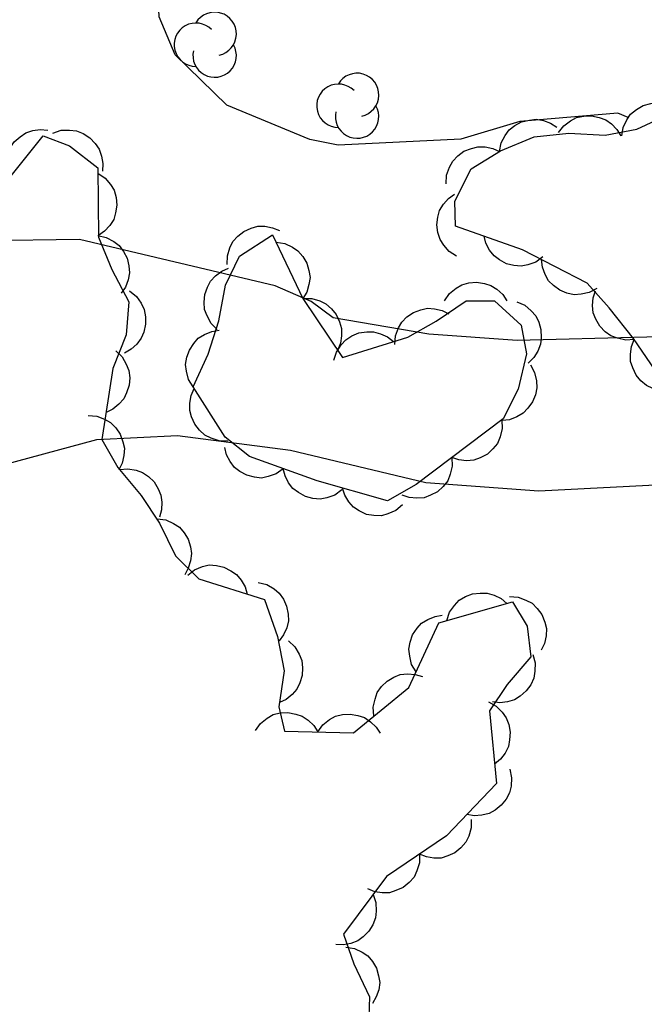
# Model space of a CAD drawing. Extents: x 336540 to 340074, y 5572036 to 5573747.
# Drawn here: x 337735.99 to 337766.07, y 5573446.71 to 5573494.15 of the extents above; entities that cross this region are included whole.
import ezdxf

# ---------------------------------------------------------------- set-up
doc = ezdxf.new("R2010")
doc.units = 0
doc.layers.add('Niveau 2', color=7, linetype='Continuous')
doc.layers.add('Niveau 44', color=7, linetype='Continuous')

msp = doc.modelspace()

# ---------------------------------------------------------------- linework, layer by layer
at = {"layer": 'Niveau 2'}
for points in [[(337765.29, 5573489.44), (337764.79, 5573489.64), (337760.08, 5573489.24), (337757.24, 5573488.4), (337751.32, 5573488.11), (337749.96, 5573488.38), (337745.97, 5573490.04), (337743.48, 5573492.45), (337742.7, 5573494.28), (337742.56, 5573497.32), (337742.75, 5573500.22), (337740.96, 5573502.17), (337739.76, 5573502.61), (337736.35, 5573502.96), (337733.76, 5573503.82)], [(337812.18, 5573476.65), (337808.34, 5573475.58), (337804.46, 5573475.38), (337796.05, 5573477.51), (337793.5, 5573477.72), (337789.21, 5573479.03), (337784.77, 5573479.46), (337780.89, 5573479.26), (337776.13, 5573479.88), (337774.1, 5573479.79), (337772.44, 5573479.02), (337759.94, 5573478.7), (337755.69, 5573479), (337751.08, 5573479.78), (337750.03, 5573480.57), (337748.29, 5573481.33), (337738.87, 5573483.56), (337729.9, 5573483.43)], [(337732.03, 5573471.85), (337739.7, 5573473.93), (337743.59, 5573474.12), (337749.03, 5573473.41), (337755.55, 5573471.86), (337760.99, 5573471.46), (337789.67, 5573472.93), (337801.56, 5573472.36), (337813.2, 5573473.13), (337819.89, 5573471.44), (337832.69, 5573469.23), (337838.83, 5573468.35), (337847.86, 5573467.45), (337857.31, 5573467.94)]]:
    msp.add_lwpolyline(points, dxfattribs=at)
at = {"layer": 'Niveau 44'}
for points in [[(337764.98, 5573488.55), (337765.05, 5573488.96), (337765.23, 5573489.33), (337765.41, 5573489.6), (337765.69, 5573489.82), (337766.01, 5573490.01), (337766.38, 5573490.11), (337766.7, 5573490.16), (337767.05, 5573490.1), (337767.4, 5573489.99), (337767.71, 5573489.8)], [(337767.43, 5573476.05), (337765.55, 5573478.79), (337764.37, 5573480.27), (337763.31, 5573481.45), (337760.2, 5573483.07), (337756.98, 5573484.21), (337756.94, 5573485.41), (337757.73, 5573486.97), (337759.15, 5573487.83), (337760.77, 5573488.51), (337762.44, 5573488.68), (337764.19, 5573488.59), (337765.7, 5573488.88), (337767.29, 5573489.61)], [(337761.94, 5573488.71), (337762.19, 5573489.04), (337762.52, 5573489.28), (337762.81, 5573489.44), (337763.15, 5573489.51), (337763.52, 5573489.52), (337763.9, 5573489.44), (337764.21, 5573489.33), (337764.49, 5573489.13), (337764.75, 5573488.86), (337764.94, 5573488.55)], [(337759.09, 5573487.8), (337759.17, 5573488.21), (337759.36, 5573488.57), (337759.56, 5573488.84), (337759.84, 5573489.05), (337760.16, 5573489.23), (337760.54, 5573489.31), (337760.86, 5573489.35), (337761.21, 5573489.29), (337761.55, 5573489.16), (337761.86, 5573488.97)], [(337734.98, 5573485.9), (337737.12, 5573488.56), (337738.38, 5573488.08), (337739.76, 5573487.02), (337739.78, 5573483.68), (337740.42, 5573482.11), (337741.24, 5573480.56), (337741.11, 5573478.97), (337740.48, 5573477.34), (337739.94, 5573473.93), (337740.71, 5573472.57), (337741.84, 5573471.23), (337742.72, 5573469.89), (337743.49, 5573468.32), (337744.62, 5573467.22), (337747.78, 5573466.21), (337748.41, 5573464.44), (337748.72, 5573462.78), (337748.47, 5573461.05), (337748.74, 5573459.88), (337752.06, 5573459.8), (337754.73, 5573461.98), (337756.17, 5573465.09), (337759.72, 5573466.11), (337760.42, 5573464.93), (337760.6, 5573463.45), (337759.47, 5573462.12), (337758.61, 5573460.85), (337758.95, 5573457.36), (337756.55, 5573454.83), (337753.65, 5573452.88), (337751.59, 5573450.1), (337752.08, 5573448.67), (337752.83, 5573447.08), (337752.78, 5573445.63)], [(337735.46, 5573486.5), (337735.34, 5573486.9), (337735.34, 5573487.3), (337735.38, 5573487.63), (337735.52, 5573487.95), (337735.73, 5573488.26), (337736.01, 5573488.51), (337736.28, 5573488.7), (337736.62, 5573488.81), (337736.98, 5573488.86), (337737.34, 5573488.83)], [(337737.59, 5573488.69), (337737.99, 5573488.82), (337738.39, 5573488.83), (337738.72, 5573488.79), (337739.05, 5573488.66), (337739.36, 5573488.46), (337739.62, 5573488.18), (337739.81, 5573487.92), (337739.93, 5573487.58), (337739.99, 5573487.22), (337739.97, 5573486.86)], [(337756.53, 5573486.24), (337756.55, 5573486.66), (337756.69, 5573487.04), (337756.84, 5573487.33), (337757.08, 5573487.59), (337757.38, 5573487.81), (337757.74, 5573487.95), (337758.05, 5573488.03), (337758.4, 5573488.02), (337758.77, 5573487.95), (337759.09, 5573487.8)], [(337739.76, 5573486.76), (337740.11, 5573486.52), (337740.37, 5573486.21), (337740.54, 5573485.93), (337740.63, 5573485.59), (337740.67, 5573485.22), (337740.61, 5573484.84), (337740.52, 5573484.53), (337740.33, 5573484.23), (337740.08, 5573483.96), (337739.78, 5573483.76)], [(337757.03, 5573482.75), (337756.67, 5573482.98), (337756.41, 5573483.28), (337756.23, 5573483.56), (337756.13, 5573483.9), (337756.08, 5573484.26), (337756.13, 5573484.64), (337756.21, 5573484.96), (337756.39, 5573485.26), (337756.64, 5573485.54), (337756.93, 5573485.75)], [(337745.98, 5573482.36), (337745.99, 5573482.78), (337746.11, 5573483.16), (337746.26, 5573483.46), (337746.49, 5573483.72), (337746.78, 5573483.95), (337747.14, 5573484.1), (337747.45, 5573484.2), (337747.8, 5573484.2), (337748.17, 5573484.13), (337748.5, 5573483.99)], [(337739.75, 5573483.75), (337740.16, 5573483.66), (337740.52, 5573483.47), (337740.78, 5573483.27), (337740.99, 5573482.99), (337741.16, 5573482.66), (337741.25, 5573482.29), (337741.28, 5573481.96), (337741.21, 5573481.62), (337741.08, 5573481.27), (337740.88, 5573480.97)], [(337744.34, 5573476.46), (337745.06, 5573478.03), (337745.58, 5573479.64), (337745.9, 5573481.36), (337746.58, 5573482.75), (337748.17, 5573483.78), (337749.63, 5573480.72), (337751.53, 5573477.87), (337754.68, 5573478.86), (337756.04, 5573479.63), (337757.49, 5573480.61), (337758.85, 5573480.61), (337760.14, 5573479.44), (337760.4, 5573478.06), (337759.99, 5573476.35), (337759.27, 5573474.92), (337755.08, 5573471.76), (337753.7, 5573470.97), (337750.31, 5573471.93), (337747.05, 5573473.11), (337745.89, 5573474.04), (337744.34, 5573476.46)], [(337748.34, 5573483.43), (337748.75, 5573483.37), (337749.12, 5573483.19), (337749.39, 5573483.01), (337749.62, 5573482.74), (337749.81, 5573482.42), (337749.91, 5573482.06), (337749.97, 5573481.73), (337749.92, 5573481.39), (337749.81, 5573481.03), (337749.63, 5573480.72)], [(337761.18, 5573482.72), (337760.84, 5573482.47), (337760.46, 5573482.34), (337760.14, 5573482.27), (337759.79, 5573482.3), (337759.43, 5573482.39), (337759.1, 5573482.58), (337758.83, 5573482.77), (337758.62, 5573483.05), (337758.44, 5573483.38), (337758.35, 5573483.72)], [(337763.78, 5573481.2), (337763.42, 5573481), (337763.02, 5573480.92), (337762.69, 5573480.9), (337762.34, 5573480.98), (337762, 5573481.12), (337761.7, 5573481.35), (337761.46, 5573481.57), (337761.29, 5573481.88), (337761.16, 5573482.23), (337761.12, 5573482.59)], [(337745.5, 5573479.23), (337745.21, 5573479.52), (337745.01, 5573479.88), (337744.89, 5573480.19), (337744.87, 5573480.54), (337744.9, 5573480.91), (337745.04, 5573481.27), (337745.18, 5573481.56), (337745.42, 5573481.81), (337745.72, 5573482.03), (337746.05, 5573482.18)], [(337756.45, 5573480.61), (337756.68, 5573480.96), (337757, 5573481.21), (337757.28, 5573481.38), (337757.62, 5573481.47), (337757.99, 5573481.51), (337758.37, 5573481.44), (337758.68, 5573481.35), (337758.97, 5573481.16), (337759.25, 5573480.91), (337759.45, 5573480.61)], [(337741.28, 5573481.08), (337741.61, 5573480.82), (337741.84, 5573480.49), (337741.99, 5573480.19), (337742.05, 5573479.84), (337742.05, 5573479.48), (337741.96, 5573479.1), (337741.84, 5573478.8), (337741.63, 5573478.52), (337741.35, 5573478.27), (337741.04, 5573478.09)], [(337765.58, 5573478.75), (337765.17, 5573478.71), (337764.77, 5573478.8), (337764.46, 5573478.92), (337764.18, 5573479.12), (337763.92, 5573479.39), (337763.74, 5573479.73), (337763.61, 5573480.03), (337763.58, 5573480.38), (337763.61, 5573480.75), (337763.71, 5573481.09)], [(337749.63, 5573480.72), (337750.05, 5573480.72), (337750.44, 5573480.6), (337750.73, 5573480.46), (337751, 5573480.22), (337751.23, 5573479.94), (337751.39, 5573479.59), (337751.49, 5573479.28), (337751.49, 5573478.92), (337751.43, 5573478.56), (337751.29, 5573478.22)], [(337759.93, 5573480.56), (337760.31, 5573480.4), (337760.62, 5573480.13), (337760.84, 5573479.89), (337760.99, 5573479.57), (337761.09, 5573479.22), (337761.1, 5573478.83), (337761.07, 5573478.51), (337760.94, 5573478.18), (337760.74, 5573477.87), (337760.48, 5573477.61)], [(337754.05, 5573478.5), (337754.08, 5573478.92), (337754.23, 5573479.3), (337754.39, 5573479.58), (337754.64, 5573479.83), (337754.95, 5573480.04), (337755.31, 5573480.17), (337755.62, 5573480.25), (337755.97, 5573480.22), (337756.33, 5573480.14), (337756.66, 5573479.98)], [(337744.34, 5573476.46), (337744.12, 5573476.82), (337744.02, 5573477.21), (337743.98, 5573477.54), (337744.04, 5573477.89), (337744.17, 5573478.23), (337744.38, 5573478.55), (337744.59, 5573478.8), (337744.89, 5573478.99), (337745.24, 5573479.13), (337745.59, 5573479.19)], [(337751.12, 5573477.74), (337751.24, 5573478.14), (337751.47, 5573478.48), (337751.69, 5573478.73), (337751.98, 5573478.92), (337752.32, 5573479.06), (337752.7, 5573479.11), (337753.03, 5573479.12), (337753.37, 5573479.02), (337753.7, 5573478.87), (337753.99, 5573478.64)], [(337767.28, 5573476.27), (337766.86, 5573476.27), (337766.47, 5573476.38), (337766.17, 5573476.52), (337765.9, 5573476.75), (337765.67, 5573477.03), (337765.51, 5573477.38), (337765.4, 5573477.69), (337765.4, 5573478.04), (337765.45, 5573478.41), (337765.58, 5573478.74)], [(337740.62, 5573478.2), (337740.92, 5573477.91), (337741.12, 5573477.56), (337741.25, 5573477.25), (337741.29, 5573476.9), (337741.26, 5573476.54), (337741.14, 5573476.17), (337741, 5573475.88), (337740.76, 5573475.62), (337740.47, 5573475.39), (337740.15, 5573475.23)], [(337760.58, 5573477.52), (337760.78, 5573477.15), (337760.87, 5573476.75), (337760.89, 5573476.42), (337760.82, 5573476.08), (337760.68, 5573475.74), (337760.46, 5573475.43), (337760.24, 5573475.19), (337759.93, 5573475.01), (337759.58, 5573474.88), (337759.23, 5573474.84)], [(337746.01, 5573473.85), (337745.59, 5573473.86), (337745.21, 5573473.99), (337744.91, 5573474.14), (337744.65, 5573474.37), (337744.42, 5573474.67), (337744.27, 5573475.02), (337744.18, 5573475.33), (337744.18, 5573475.68), (337744.25, 5573476.05), (337744.39, 5573476.38)], [(337739.29, 5573475.08), (337739.71, 5573475.05), (337740.08, 5573474.9), (337740.37, 5573474.74), (337740.62, 5573474.48), (337740.83, 5573474.18), (337740.96, 5573473.82), (337741.04, 5573473.5), (337741.01, 5573473.15), (337740.93, 5573472.79), (337740.77, 5573472.47)], [(337759.2, 5573474.86), (337759.22, 5573474.45), (337759.12, 5573474.05), (337759, 5573473.74), (337758.78, 5573473.47), (337758.51, 5573473.22), (337758.16, 5573473.04), (337757.86, 5573472.93), (337757.51, 5573472.9), (337757.14, 5573472.94), (337756.8, 5573473.06)], [(337748.68, 5573472.52), (337748.34, 5573472.27), (337747.96, 5573472.14), (337747.64, 5573472.07), (337747.29, 5573472.11), (337746.93, 5573472.2), (337746.59, 5573472.39), (337746.33, 5573472.58), (337746.12, 5573472.86), (337745.95, 5573473.19), (337745.86, 5573473.54)], [(337756.8, 5573473.06), (337756.82, 5573472.64), (337756.72, 5573472.25), (337756.6, 5573471.94), (337756.38, 5573471.66), (337756.11, 5573471.41), (337755.77, 5573471.24), (337755.47, 5573471.12), (337755.11, 5573471.1), (337754.75, 5573471.13), (337754.4, 5573471.25)], [(337740.79, 5573472.48), (337741.2, 5573472.52), (337741.6, 5573472.45), (337741.91, 5573472.34), (337742.2, 5573472.14), (337742.46, 5573471.88), (337742.66, 5573471.55), (337742.79, 5573471.25), (337742.83, 5573470.9), (337742.82, 5573470.53), (337742.72, 5573470.19)], [(337751.5, 5573471.5), (337751.16, 5573471.25), (337750.78, 5573471.12), (337750.46, 5573471.05), (337750.11, 5573471.08), (337749.75, 5573471.18), (337749.42, 5573471.37), (337749.15, 5573471.56), (337748.94, 5573471.84), (337748.77, 5573472.17), (337748.68, 5573472.52)], [(337754.42, 5573470.77), (337754.1, 5573470.5), (337753.72, 5573470.34), (337753.41, 5573470.25), (337753.05, 5573470.26), (337752.69, 5573470.32), (337752.34, 5573470.49), (337752.07, 5573470.66), (337751.84, 5573470.93), (337751.64, 5573471.24), (337751.53, 5573471.58)], [(337742.61, 5573470.1), (337743.03, 5573470.05), (337743.4, 5573469.88), (337743.68, 5573469.7), (337743.91, 5573469.43), (337744.1, 5573469.12), (337744.21, 5573468.75), (337744.27, 5573468.43), (337744.22, 5573468.08), (337744.11, 5573467.72), (337743.94, 5573467.41)], [(337744.08, 5573467.39), (337744.41, 5573467.65), (337744.79, 5573467.8), (337745.11, 5573467.88), (337745.46, 5573467.86), (337745.82, 5573467.78), (337746.16, 5573467.6), (337746.43, 5573467.42), (337746.66, 5573467.15), (337746.84, 5573466.82), (337746.94, 5573466.48)], [(337747.48, 5573467.04), (337747.89, 5573466.94), (337748.24, 5573466.73), (337748.49, 5573466.52), (337748.69, 5573466.23), (337748.84, 5573465.89), (337748.91, 5573465.51), (337748.93, 5573465.19), (337748.85, 5573464.85), (337748.7, 5573464.51), (337748.49, 5573464.22)], [(337756.56, 5573465.2), (337756.69, 5573465.6), (337756.92, 5573465.93), (337757.15, 5573466.18), (337757.45, 5573466.36), (337757.79, 5573466.49), (337758.17, 5573466.53), (337758.5, 5573466.53), (337758.84, 5573466.43), (337759.17, 5573466.26), (337759.44, 5573466.03)], [(337759.57, 5573466.36), (337759.99, 5573466.33), (337760.37, 5573466.19), (337760.66, 5573466.04), (337760.91, 5573465.79), (337761.13, 5573465.49), (337761.27, 5573465.13), (337761.35, 5573464.82), (337761.34, 5573464.47), (337761.26, 5573464.1), (337761.1, 5573463.78)], [(337755.08, 5573462.74), (337754.86, 5573463.09), (337754.77, 5573463.49), (337754.73, 5573463.82), (337754.79, 5573464.16), (337754.91, 5573464.51), (337755.13, 5573464.83), (337755.34, 5573465.07), (337755.64, 5573465.26), (337755.99, 5573465.4), (337756.34, 5573465.46)], [(337748.93, 5573464.22), (337749.24, 5573463.93), (337749.44, 5573463.58), (337749.57, 5573463.28), (337749.61, 5573462.93), (337749.59, 5573462.56), (337749.48, 5573462.2), (337749.34, 5573461.9), (337749.11, 5573461.64), (337748.82, 5573461.4), (337748.5, 5573461.25)], [(337760.7, 5573463.56), (337760.81, 5573463.16), (337760.8, 5573462.76), (337760.75, 5573462.43), (337760.6, 5573462.11), (337760.38, 5573461.81), (337760.09, 5573461.56), (337759.82, 5573461.38), (337759.48, 5573461.28), (337759.11, 5573461.24), (337758.75, 5573461.28)], [(337753.05, 5573460.61), (337753.01, 5573461.03), (337753.1, 5573461.42), (337753.21, 5573461.74), (337753.41, 5573462.02), (337753.68, 5573462.28), (337754.01, 5573462.47), (337754.31, 5573462.6), (337754.66, 5573462.63), (337755.03, 5573462.61), (337755.38, 5573462.51)], [(337758.57, 5573461.28), (337758.94, 5573461.08), (337759.22, 5573460.79), (337759.42, 5573460.52), (337759.54, 5573460.19), (337759.61, 5573459.83), (337759.58, 5573459.45), (337759.53, 5573459.13), (337759.36, 5573458.82), (337759.14, 5573458.52), (337758.86, 5573458.29)], [(337747.34, 5573459.91), (337747.58, 5573460.25), (337747.91, 5573460.5), (337748.19, 5573460.67), (337748.53, 5573460.75), (337748.9, 5573460.77), (337749.28, 5573460.7), (337749.59, 5573460.6), (337749.88, 5573460.4), (337750.15, 5573460.14), (337750.34, 5573459.84)], [(337750.34, 5573459.84), (337750.58, 5573460.18), (337750.91, 5573460.43), (337751.19, 5573460.6), (337751.53, 5573460.68), (337751.9, 5573460.7), (337752.28, 5573460.63), (337752.59, 5573460.53), (337752.88, 5573460.33), (337753.15, 5573460.07), (337753.34, 5573459.77)], [(337759.59, 5573458.04), (337759.68, 5573457.63), (337759.65, 5573457.23), (337759.58, 5573456.9), (337759.41, 5573456.59), (337759.18, 5573456.31), (337758.88, 5573456.07), (337758.6, 5573455.91), (337758.25, 5573455.83), (337757.88, 5573455.8), (337757.53, 5573455.86)], [(337757.73, 5573455.62), (337757.73, 5573455.21), (337757.61, 5573454.82), (337757.47, 5573454.52), (337757.24, 5573454.25), (337756.95, 5573454.02), (337756.6, 5573453.86), (337756.29, 5573453.76), (337755.94, 5573453.76), (337755.58, 5573453.82), (337755.24, 5573453.95)], [(337755.24, 5573453.95), (337755.24, 5573453.53), (337755.12, 5573453.14), (337754.98, 5573452.84), (337754.75, 5573452.58), (337754.46, 5573452.35), (337754.11, 5573452.19), (337753.8, 5573452.09), (337753.45, 5573452.08), (337753.09, 5573452.14), (337752.75, 5573452.28)], [(337753.01, 5573452.01), (337753.14, 5573451.62), (337753.16, 5573451.21), (337753.13, 5573450.88), (337753, 5573450.55), (337752.81, 5573450.24), (337752.53, 5573449.97), (337752.27, 5573449.77), (337751.94, 5573449.65), (337751.58, 5573449.58), (337751.22, 5573449.6)], [(337751.7, 5573449.47), (337752.11, 5573449.41), (337752.48, 5573449.23), (337752.76, 5573449.05), (337752.98, 5573448.78), (337753.17, 5573448.46), (337753.27, 5573448.09), (337753.33, 5573447.77), (337753.28, 5573447.42), (337753.16, 5573447.07), (337752.98, 5573446.76)]]:
    msp.add_lwpolyline(points, dxfattribs=at)
for centre, start, end in [((337745.377, 5573493.467), 282.2692, 149.7263), ((337744.477, 5573492.944), 44.1154, 269.804), ((337745.377, 5573492.421), 166.9369, 29.6212), ((337752.237, 5573490.527), 282.2692, 149.7263), ((337751.337, 5573490.004), 44.1154, 269.804), ((337752.237, 5573489.481), 166.9369, 29.6212)]:
    msp.add_arc(centre, 1.046, start, end, dxfattribs=at)

doc.saveas('drawing.dxf')
